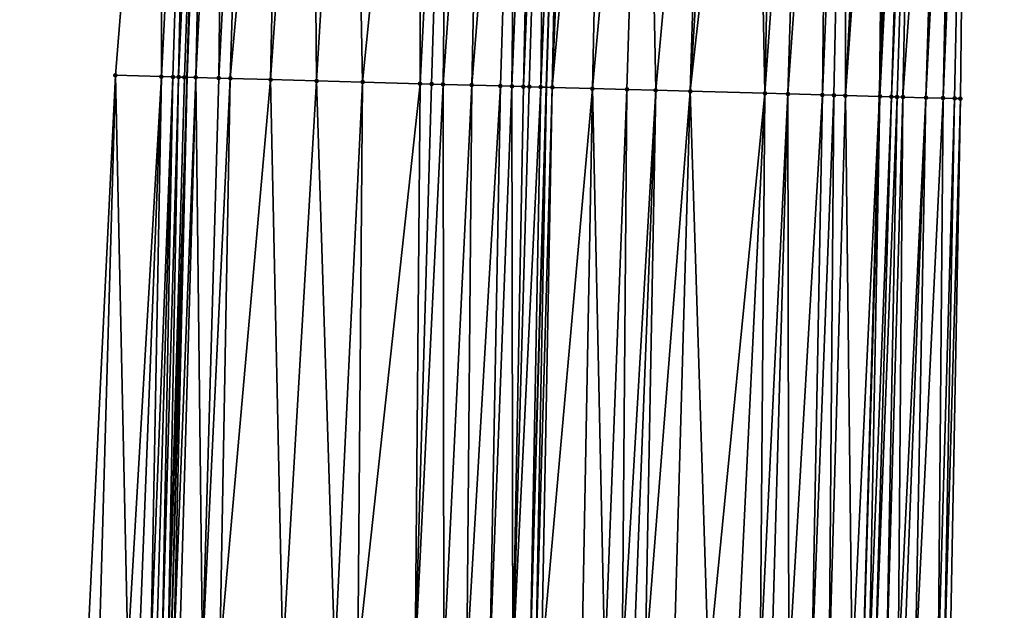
# Model space of a CAD drawing. Header units: feet. Extents: x 2004186 to 2014793, y 836912 to 864902.
# Tile 891 of 974: x 2004186 to 2004220, y 861144 to 861165. Entities that reach past the tile are written whole.
import ezdxf

# ---------------------------------------------------------------- set-up
doc = ezdxf.new("R2010")
doc.units = ezdxf.units.FT
doc.header["$LTSCALE"] = 100
doc.header["$MEASUREMENT"] = 0
for name, color, linetype, lineweight in [('EP_Travel Lane', 5, 'Continuous', 40), ('GPL_Skip Line', 2, 'Continuous', 40), ('Road Shots', 4, 'Continuous', 200), ('Road X-Section', 30, 'Continuous', 13)]:
    doc.layers.add(name, color=color, linetype=linetype, lineweight=lineweight)
doc.layers.add('I-77 SB_MM21-27-Surface-Border', color=7, linetype='Continuous')
doc.layers.add('I-77 SB_MM21-27-Surface-TIN', color=7, linetype='Continuous')

msp = doc.modelspace()

# ---------------------------------------------------------------- linework, layer by layer
at = {"layer": 'EP_Travel Lane'}
for points in [[(2004188.350491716, 860922.342251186, 458.7091436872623), (2004188.217480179, 860942.5299093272, 459.1132109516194), (2004188.277446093, 860962.5266677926, 459.4701127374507), (2004188.337413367, 860982.5238797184, 459.8030662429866), (2004188.397376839, 861002.5198240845, 460.2029673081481), (2004188.549641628, 861022.6916883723, 460.62647474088), (2004188.870431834, 861042.6852360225, 461.0204127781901), (2004189.191227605, 861062.6791305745, 461.3969063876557), (2004189.512018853, 861082.6727431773, 461.787587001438), (2004189.900987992, 861102.8221645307, 462.1748306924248), (2004190.457242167, 861122.8108226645, 462.5558880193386), (2004191.013463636, 861142.7983055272, 462.9940529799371), (2004191.569679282, 861162.7855791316, 463.4423803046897), (2004192.16361443, 861182.8993244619, 463.8981019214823), (2004192.865485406, 861202.883431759, 464.2831902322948), (2004193.567376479, 861222.8681112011, 464.6402158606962), (2004194.269244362, 861242.852130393, 465.0296214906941)], [(2004212.463052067, 860922.6906974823, 457.8377808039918), (2004212.309389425, 860942.509159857, 458.2545775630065), (2004212.363620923, 860962.5054585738, 458.6362310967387), (2004212.417853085, 860982.5020026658, 459.0049167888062), (2004212.47208558, 861002.4986691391, 459.3671489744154), (2004212.611287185, 861022.3285991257, 459.7994372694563), (2004212.92620965, 861042.322114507, 460.1996562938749), (2004213.241133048, 861062.3156891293, 460.5968963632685), (2004213.556060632, 861082.3095294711, 460.9807662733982), (2004213.943923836, 861102.1552192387, 461.3803629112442), (2004214.511993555, 861122.1433622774, 461.7701255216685), (2004215.080044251, 861142.1308359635, 462.19241312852), (2004215.648104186, 861162.1186347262, 462.5989099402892), (2004216.258398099, 861181.9864827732, 463.0114498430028), (2004217.015752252, 861201.9677340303, 463.4314082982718), (2004217.773117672, 861221.9492825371, 463.8367978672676), (2004218.530487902, 861241.9309579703, 464.2359579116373)]]:
    msp.add_polyline3d(points, dxfattribs=at)
at = {"layer": 'GPL_Skip Line'}
msp.add_polyline3d([(2004200.960178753, 860922.5236459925, 458.2950397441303), (2004200.804459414, 860942.5187398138, 458.6819819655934), (2004200.835171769, 860962.5145782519, 459.0898582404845), (2004200.865886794, 860982.5121545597, 459.4059303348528), (2004200.896599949, 861002.5085132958, 459.786321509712), (2004201.023899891, 861022.5034788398, 460.196381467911), (2004201.339265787, 861042.4966912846, 460.6114757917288), (2004201.654640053, 861062.4904343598, 460.9998868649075), (2004201.970009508, 861082.4838724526, 461.4036342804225), (2004202.358246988, 861102.4760442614, 461.7903318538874), (2004202.926310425, 861122.4639662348, 462.1908363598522), (2004203.4943617, 861142.4514602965, 462.6121338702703), (2004204.062409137, 861162.4388192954, 463.0399943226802), (2004204.678962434, 861182.4244422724, 463.4734297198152), (2004205.450956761, 861202.4051672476, 463.8914655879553), (2004206.222968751, 861222.3863493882, 464.2870820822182), (2004206.99498146, 861242.3675501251, 464.6817865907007)], dxfattribs=at)
at = {"layer": 'I-77 SB_MM21-27-Surface-Border', "color": 3, "linetype": 'ByBlock', "lineweight": -2}
for points in [[(2004187.36158193, 860922.3280906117, 458.7383338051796), (2004187.404462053, 860942.5307491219, 459.1348138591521), (2004187.235176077, 860962.5278271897, 459.49343318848), (2004186.265890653, 860982.5258792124, 459.8655192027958), (2004186.296603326, 861002.5219244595, 460.2624634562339), (2004185.825628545, 861022.7329423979, 460.7126237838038), (2004185.741044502, 861042.7324830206, 461.1267337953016), (2004186.056421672, 861062.7264102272, 461.5058819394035), (2004186.371793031, 861082.7199690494, 461.9035657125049), (2004186.764258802, 861102.9092102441, 462.2768487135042), (2004187.332340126, 861122.8977616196, 462.6467693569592), (2004188.100307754, 861142.879471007, 463.073067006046), (2004189.068185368, 861162.8551716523, 463.5152458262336), (2004190.689037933, 861182.9555736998, 463.9335488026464), (2004191.660910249, 861202.9292785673, 464.3171883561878), (2004191.833385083, 861222.9340267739, 464.6931279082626), (2004193.804542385, 861242.8699143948, 465.037978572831)], [(2004219.985724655, 861241.8769193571, 464.1288523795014), (2004219.013869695, 861221.9036637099, 463.7231923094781), (2004219.041312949, 861201.8929332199, 463.2619491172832), (2004218.669069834, 861181.8980445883, 462.7811678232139), (2004218.456999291, 861162.0438829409, 462.3523632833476), (2004218.088867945, 861142.0507300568, 461.9299440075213), (2004217.520816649, 861122.0632352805, 461.5086812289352), (2004216.95273901, 861102.0748135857, 461.1324589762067), (2004216.768384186, 861082.2641143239, 460.7165829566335), (2004216.253030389, 861062.273246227, 460.3422266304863), (2004215.937656, 861042.2794953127, 459.9542062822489), (2004215.422310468, 861022.2891511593, 459.5534926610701), (2004215.096601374, 861002.4985356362, 459.1612570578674), (2004214.865888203, 860982.5023200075, 458.7895266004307), (2004213.835173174, 860962.5055086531, 458.514188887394), (2004213.604460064, 860942.5093327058, 458.1403691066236), (2004213.758822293, 860922.7103066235, 457.7464241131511)]]:
    msp.add_polyline3d(points, dxfattribs=at)
at = {"layer": 'I-77 SB_MM21-27-Surface-TIN', "color": 128, "linetype": 'ByBlock', "lineweight": -2}
for points in [[(2004190.689037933, 861182.9555736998, 463.9335488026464), (2004189.068185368, 861162.8551716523, 463.5152458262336), (2004190.66756821, 861162.8107246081, 463.4663077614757)], [(2004191.68831379, 861182.9175201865, 463.9063499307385), (2004190.689037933, 861182.9555736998, 463.9335488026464), (2004190.66756821, 861162.8107246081, 463.4663077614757)], [(2004191.68831379, 861182.9175201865, 463.9063499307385), (2004190.66756821, 861162.8107246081, 463.4663077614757), (2004191.067415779, 861162.7996782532, 463.4508950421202)], [(2004191.68831379, 861182.9175201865, 463.9063499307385), (2004191.067415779, 861162.7996782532, 463.4508950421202), (2004191.267338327, 861162.7941115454, 463.4453039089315)], [(2004191.68831379, 861182.9175201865, 463.9063499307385), (2004191.267338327, 861162.7941115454, 463.4453039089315), (2004192.16361443, 861182.8993244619, 463.8981019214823)], [(2004191.467259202, 861162.7884860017, 463.4425717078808), (2004192.16361443, 861182.8993244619, 463.8981019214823), (2004191.267338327, 861162.7941115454, 463.4453039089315)], [(2004191.467259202, 861162.7884860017, 463.4425717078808), (2004191.569679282, 861162.7855791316, 463.4423803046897), (2004192.16361443, 861182.8993244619, 463.8981019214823)], [(2004192.287874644, 861182.894567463, 463.8959456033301), (2004192.16361443, 861182.8993244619, 463.8981019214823), (2004191.569679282, 861162.7855791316, 463.4423803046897)], [(2004192.287874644, 861182.894567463, 463.8959456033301), (2004191.569679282, 861162.7855791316, 463.4423803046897), (2004191.867098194, 861162.7771378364, 463.4418244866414)], [(2004192.887435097, 861182.8716043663, 463.8860499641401), (2004192.287874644, 861182.894567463, 463.8959456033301), (2004191.867098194, 861162.7771378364, 463.4418244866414)], [(2004192.887435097, 861182.8716043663, 463.8860499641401), (2004191.867098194, 861162.7771378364, 463.4418244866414), (2004192.666782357, 861162.7546589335, 463.4297648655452)], [(2004193.686857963, 861182.8412179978, 463.8615229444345), (2004192.887435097, 861182.8716043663, 463.8860499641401), (2004192.666782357, 861162.7546589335, 463.4297648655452)], [(2004193.686857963, 861182.8412179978, 463.8615229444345), (2004192.666782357, 861162.7546589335, 463.4297648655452), (2004193.066626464, 861162.7434907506, 463.4202719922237)], [(2004194.88599711, 861182.7957639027, 463.8185799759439), (2004193.686857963, 861182.8412179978, 463.8615229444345), (2004193.066626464, 861162.7434907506, 463.4202719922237)], [(2004194.88599711, 861182.7957639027, 463.8185799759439), (2004193.066626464, 861162.7434907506, 463.4202719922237), (2004194.466089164, 861162.7046950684, 463.3728115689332)], [(2004195.885278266, 861182.7578475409, 463.7846551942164), (2004194.88599711, 861182.7957639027, 463.8185799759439), (2004194.466089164, 861162.7046950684, 463.3728115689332)], [(2004195.885278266, 861182.7578475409, 463.7846551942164), (2004194.466089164, 861162.7046950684, 463.3728115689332), (2004196.065471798, 861162.6602407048, 463.3242291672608)], [(2004197.284275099, 861182.7048478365, 463.733080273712), (2004195.885278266, 861182.7578475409, 463.7846551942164), (2004196.065471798, 861162.6602407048, 463.3242291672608)], [(2004197.284275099, 861182.7048478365, 463.733080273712), (2004196.065471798, 861162.6602407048, 463.3242291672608), (2004197.664856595, 861162.6158624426, 463.2719488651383)], [(2004199.68255044, 861182.6138632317, 463.650941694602), (2004197.284275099, 861182.7048478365, 463.733080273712), (2004197.664856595, 861162.6158624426, 463.2719488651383)], [(2004199.68255044, 861182.6138632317, 463.650941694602), (2004197.664856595, 861162.6158624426, 463.2719488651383), (2004199.664091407, 861162.5605238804, 463.2000742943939)], [(2004200.681836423, 861182.5760717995, 463.6108903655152), (2004199.68255044, 861182.6138632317, 463.650941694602), (2004199.664091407, 861162.5605238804, 463.2000742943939)], [(2004200.681836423, 861182.5760717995, 463.6108903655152), (2004199.664091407, 861162.5605238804, 463.2000742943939), (2004200.06394147, 861162.5495652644, 463.1803981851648)], [(2004200.681836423, 861182.5760717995, 463.6108903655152), (2004200.06394147, 861162.5495652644, 463.1803981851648), (2004200.463793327, 861162.538669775, 463.1576546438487)], [(2004201.880981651, 861182.530775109, 463.560228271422), (2004200.681836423, 861182.5760717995, 463.6108903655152), (2004200.463793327, 861162.538669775, 463.1576546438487)], [(2004201.880981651, 861182.530775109, 463.560228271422), (2004200.463793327, 861162.538669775, 463.1576546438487), (2004201.46341363, 861162.5111024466, 463.1167632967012)], [(2004203.080119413, 861182.4852851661, 463.5190432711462), (2004201.880981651, 861182.530775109, 463.560228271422), (2004201.46341363, 861162.5111024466, 463.1167632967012)], [(2004203.080119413, 861182.4852851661, 463.5190432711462), (2004201.46341363, 861162.5111024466, 463.1167632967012), (2004202.463031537, 861162.4834507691, 463.0799706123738)], [(2004203.080119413, 861182.4852851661, 463.5190432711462), (2004202.463031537, 861162.4834507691, 463.0799706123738), (2004202.862879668, 861162.4724241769, 463.0635975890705)], [(2004203.679690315, 861182.4625924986, 463.4958857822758), (2004203.080119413, 861182.4852851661, 463.5190432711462), (2004202.862879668, 861162.4724241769, 463.0635975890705)], [(2004203.679690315, 861182.4625924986, 463.4958857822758), (2004202.862879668, 861162.4724241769, 463.0635975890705), (2004203.262725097, 861162.4613025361, 463.0518431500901)], [(2004204.079400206, 861182.4473594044, 463.4855794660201), (2004203.679690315, 861182.4625924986, 463.4958857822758), (2004203.262725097, 861162.4613025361, 463.0518431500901)], [(2004204.079400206, 861182.4473594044, 463.4855794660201), (2004203.262725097, 861162.4613025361, 463.0518431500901), (2004203.462646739, 861162.4557039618, 463.0478004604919)], [(2004204.079400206, 861182.4473594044, 463.4855794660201), (2004203.462646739, 861162.4557039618, 463.0478004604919), (2004203.862486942, 861162.4443983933, 463.0449834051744)], [(2004204.079400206, 861182.4473594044, 463.4855794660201), (2004203.862486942, 861162.4443983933, 463.0449834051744), (2004204.678962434, 861182.4244422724, 463.4734297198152)], [(2004203.862486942, 861162.4443983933, 463.0449834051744), (2004204.062409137, 861162.4388192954, 463.0399943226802), (2004204.678962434, 861182.4244422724, 463.4734297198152)], [(2004204.262331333, 861162.4332401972, 463.0350052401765), (2004204.678962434, 861182.4244422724, 463.4734297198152), (2004204.062409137, 861162.4388192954, 463.0399943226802)], [(2004205.078675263, 861182.4092851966, 463.459395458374), (2004204.678962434, 861182.4244422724, 463.4734297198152), (2004204.262331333, 861162.4332401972, 463.0350052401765)], [(2004206.07795992, 861182.3714594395, 463.4210274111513), (2004205.078675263, 861182.4092851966, 463.459395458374), (2004204.262331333, 861162.4332401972, 463.0350052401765)], [(2004206.07795992, 861182.3714594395, 463.4210274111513), (2004204.262331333, 861162.4332401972, 463.0350052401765), (2004205.661794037, 861162.3944446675, 462.9875374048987)], [(2004207.476960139, 861182.3185473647, 463.3651551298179), (2004206.07795992, 861182.3714594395, 463.4210274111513), (2004205.661794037, 861162.3944446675, 462.9875374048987)], [(2004207.476960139, 861182.3185473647, 463.3651551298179), (2004205.661794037, 861162.3944446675, 462.9875374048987), (2004206.861337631, 861162.3613367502, 462.939785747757)], [(2004207.476960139, 861182.3185473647, 463.3651551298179), (2004206.861337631, 861162.3613367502, 462.939785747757), (2004207.860953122, 861162.3336000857, 462.9071227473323)], [(2004209.675380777, 861182.2351855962, 463.287861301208), (2004207.476960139, 861182.3185473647, 463.3651551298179), (2004207.860953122, 861162.3336000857, 462.9071227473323)], [(2004209.675380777, 861182.2351855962, 463.287861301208), (2004207.860953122, 861162.3336000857, 462.9071227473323), (2004209.060495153, 861162.3004371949, 462.862042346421)], [(2004210.274950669, 861182.2124667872, 463.2659858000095), (2004209.675380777, 861182.2351855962, 463.287861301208), (2004209.060495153, 861162.3004371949, 462.862042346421)], [(2004211.274229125, 861182.1744805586, 463.2354872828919), (2004210.274950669, 861182.2124667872, 463.2659858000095), (2004209.060495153, 861162.3004371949, 462.862042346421)], [(2004211.274229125, 861182.1744805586, 463.2354872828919), (2004209.060495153, 861162.3004371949, 462.862042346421), (2004211.659497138, 861162.2283820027, 462.7741964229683)], [(2004212.073656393, 861182.1442081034, 463.2053739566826), (2004211.274229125, 861182.1744805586, 463.2354872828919), (2004211.659497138, 861162.2283820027, 462.7741964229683)], [(2004213.072941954, 861182.1064057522, 463.1658580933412), (2004212.073656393, 861182.1442081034, 463.2053739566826), (2004211.659497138, 861162.2283820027, 462.7741964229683)], [(2004213.072941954, 861182.1064057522, 463.1658580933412), (2004211.659497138, 861162.2283820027, 462.7741964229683), (2004212.459190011, 861162.2062095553, 462.7472455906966)], [(2004213.872367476, 861182.0760881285, 463.1379598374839), (2004213.072941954, 861182.1064057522, 463.1658580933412), (2004212.459190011, 861162.2062095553, 462.7472455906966)], [(2004213.872367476, 861182.0760881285, 463.1379598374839), (2004212.459190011, 861162.2062095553, 462.7472455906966), (2004213.658732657, 861162.1730682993, 462.7011139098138)], [(2004214.471941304, 861182.0534711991, 463.1110881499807), (2004213.872367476, 861182.0760881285, 463.1379598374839), (2004213.658732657, 861162.1730682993, 462.7011139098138)], [(2004214.471941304, 861182.0534711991, 463.1110881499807), (2004213.658732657, 861162.1730682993, 462.7011139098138), (2004214.058579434, 861162.1619940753, 462.6870554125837)], [(2004214.471941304, 861182.0534711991, 463.1110881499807), (2004214.058579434, 861162.1619940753, 462.6870554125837), (2004214.458428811, 861162.1510113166, 462.6685524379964)], [(2004215.471235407, 861182.0158899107, 463.0607313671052), (2004214.471941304, 861182.0534711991, 463.1110881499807), (2004214.458428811, 861162.1510113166, 462.6685524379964)], [(2004215.870954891, 861182.0009050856, 463.0382499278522), (2004215.471235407, 861182.0158899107, 463.0607313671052), (2004214.458428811, 861162.1510113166, 462.6685524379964)], [(2004215.870954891, 861182.0009050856, 463.0382499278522), (2004214.458428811, 861162.1510113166, 462.6685524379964), (2004215.648104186, 861162.1186347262, 462.5989099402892)], [(2004215.870954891, 861182.0009050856, 463.0382499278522), (2004215.648104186, 861162.1186347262, 462.5989099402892), (2004216.258398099, 861181.9864827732, 463.0114498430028)], [(2004216.270678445, 861181.9860256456, 463.0106003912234), (2004216.258398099, 861181.9864827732, 463.0114498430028), (2004215.648104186, 861162.1186347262, 462.5989099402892)], [(2004216.270678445, 861181.9860256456, 463.0106003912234), (2004215.648104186, 861162.1186347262, 462.5989099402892), (2004215.657985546, 861162.1183658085, 462.5983314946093)], [(2004216.670406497, 861181.9712625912, 462.9772433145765), (2004216.270678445, 861181.9860256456, 463.0106003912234), (2004215.657985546, 861162.1183658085, 462.5983314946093)], [(2004216.670406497, 861181.9712625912, 462.9772433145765), (2004215.657985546, 861162.1183658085, 462.5983314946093), (2004216.057837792, 861162.107484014, 462.5749225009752)], [(2004216.870272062, 861181.9639208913, 462.9586116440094), (2004216.670406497, 861181.9712625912, 462.9772433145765), (2004216.057837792, 861162.107484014, 462.5749225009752)], [(2004216.870272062, 861181.9639208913, 462.9586116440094), (2004216.057837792, 861162.107484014, 462.5749225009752), (2004216.257765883, 861162.1021123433, 462.5598541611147)], [(2004216.870272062, 861181.9639208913, 462.9586116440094), (2004216.257765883, 861162.1021123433, 462.5598541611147), (2004216.457695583, 861162.0967973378, 462.5420323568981)], [(2004217.869610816, 861181.9274952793, 462.8515804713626), (2004216.870272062, 861181.9639208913, 462.9586116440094), (2004216.457695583, 861162.0967973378, 462.5420323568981)], [(2004217.869610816, 861181.9274952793, 462.8515804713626), (2004216.457695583, 861162.0967973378, 462.5420323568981), (2004217.257422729, 861162.0758308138, 462.4564835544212)], [(2004218.269342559, 861181.9128277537, 462.8135386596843), (2004217.869610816, 861181.9274952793, 462.8515804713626), (2004217.257422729, 861162.0758308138, 462.4564835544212)], [(2004218.269342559, 861181.9128277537, 462.8135386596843), (2004217.257422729, 861162.0758308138, 462.4564835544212), (2004217.857212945, 861162.0599249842, 462.4011139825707)], [(2004218.269342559, 861181.9128277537, 462.8135386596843), (2004217.857212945, 861162.0599249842, 462.4011139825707), (2004218.469206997, 861181.90545687, 462.7963381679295)], [(2004218.469206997, 861181.90545687, 462.7963381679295), (2004217.857212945, 861162.0599249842, 462.4011139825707), (2004218.669069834, 861181.8980445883, 462.7811678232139)], [(2004218.669069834, 861181.8980445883, 462.7811678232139), (2004217.857212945, 861162.0599249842, 462.4011139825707), (2004218.257071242, 861162.0492560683, 462.3673608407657)], [(2004218.669069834, 861181.8980445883, 462.7811678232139), (2004218.257071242, 861162.0492560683, 462.3673608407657), (2004218.456999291, 861162.0438829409, 462.3523632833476)], [(2004189.068185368, 861162.8551716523, 463.5152458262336), (2004188.100307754, 861142.879471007, 463.073067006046), (2004188.50015523, 861142.86842134, 463.057815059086)], [(2004189.068185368, 861162.8551716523, 463.5152458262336), (2004188.50015523, 861142.86842134, 463.057815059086), (2004189.499766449, 861142.84053439, 463.0324542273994)], [(2004190.66756821, 861162.8107246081, 463.4663077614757), (2004189.068185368, 861162.8551716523, 463.5152458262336), (2004189.499766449, 861142.84053439, 463.0324542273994)], [(2004190.66756821, 861162.8107246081, 463.4663077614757), (2004189.499766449, 861142.84053439, 463.0324542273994), (2004189.899609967, 861142.8293454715, 463.0239687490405)], [(2004190.66756821, 861162.8107246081, 463.4663077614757), (2004189.899609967, 861142.8293454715, 463.0239687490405), (2004190.299458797, 861142.8183434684, 463.006400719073)], [(2004191.067415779, 861162.7996782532, 463.4508950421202), (2004190.66756821, 861162.8107246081, 463.4663077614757), (2004190.299458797, 861142.8183434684, 463.006400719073)], [(2004191.067415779, 861162.7996782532, 463.4508950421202), (2004190.299458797, 861142.8183434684, 463.006400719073), (2004190.499384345, 861142.8128823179, 462.9956802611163)], [(2004191.067415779, 861162.7996782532, 463.4508950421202), (2004190.499384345, 861142.8128823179, 462.9956802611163), (2004190.699307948, 861142.8073527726, 462.9882832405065)], [(2004191.267338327, 861162.7941115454, 463.4453039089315), (2004191.067415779, 861162.7996782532, 463.4508950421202), (2004190.699307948, 861142.8073527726, 462.9882832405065)], [(2004191.267338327, 861162.7941115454, 463.4453039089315), (2004190.699307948, 861142.8073527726, 462.9882832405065), (2004190.899225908, 861142.801624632, 462.9905363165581)], [(2004191.467259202, 861162.7884860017, 463.4425717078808), (2004191.267338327, 861162.7941115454, 463.4453039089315), (2004190.899225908, 861142.801624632, 462.9905363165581)], [(2004191.467259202, 861162.7884860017, 463.4425717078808), (2004190.899225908, 861142.801624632, 462.9905363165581), (2004191.569679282, 861162.7855791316, 463.4423803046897)], [(2004190.899225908, 861142.801624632, 462.9905363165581), (2004191.013463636, 861142.7983055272, 462.9940529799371), (2004191.569679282, 861162.7855791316, 463.4423803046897)], [(2004191.099141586, 861142.7958162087, 462.9966904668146), (2004191.569679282, 861162.7855791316, 463.4423803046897), (2004191.013463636, 861142.7983055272, 462.9940529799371)], [(2004191.867098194, 861162.7771378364, 463.4418244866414), (2004191.569679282, 861162.7855791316, 463.4423803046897), (2004191.099141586, 861142.7958162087, 462.9966904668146)], [(2004191.867098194, 861162.7771378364, 463.4418244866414), (2004191.099141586, 861142.7958162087, 462.9966904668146), (2004191.299059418, 861142.7900835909, 462.9991610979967)], [(2004191.867098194, 861162.7771378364, 463.4418244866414), (2004191.299059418, 861142.7900835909, 462.9991610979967), (2004192.098743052, 861142.7675860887, 462.9880048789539)], [(2004192.666782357, 861162.7546589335, 463.4297648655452), (2004191.867098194, 861162.7771378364, 463.4418244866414), (2004192.098743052, 861142.7675860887, 462.9880048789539)], [(2004193.066626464, 861162.7434907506, 463.4202719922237), (2004192.666782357, 861162.7546589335, 463.4297648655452), (2004192.098743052, 861142.7675860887, 462.9880048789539)], [(2004193.066626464, 861162.7434907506, 463.4202719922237), (2004192.098743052, 861142.7675860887, 462.9880048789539), (2004192.698509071, 861142.7508288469, 462.9740066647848)], [(2004194.466089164, 861162.7046950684, 463.3728115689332), (2004193.066626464, 861162.7434907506, 463.4202719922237), (2004192.698509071, 861142.7508288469, 462.9740066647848)], [(2004194.466089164, 861162.7046950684, 463.3728115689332), (2004192.698509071, 861142.7508288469, 462.9740066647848), (2004194.897663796, 861142.6898308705, 462.9010447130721)], [(2004196.065471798, 861162.6602407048, 463.3242291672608), (2004194.466089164, 861162.7046950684, 463.3728115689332), (2004194.897663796, 861142.6898308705, 462.9010447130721)], [(2004196.065471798, 861162.6602407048, 463.3242291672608), (2004194.897663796, 861142.6898308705, 462.9010447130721), (2004196.696971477, 861142.6398977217, 462.8425980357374)], [(2004197.664856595, 861162.6158624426, 463.2719488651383), (2004196.065471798, 861162.6602407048, 463.3242291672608), (2004196.696971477, 861142.6398977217, 462.8425980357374)], [(2004197.664856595, 861162.6158624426, 463.2719488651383), (2004196.696971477, 861142.6398977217, 462.8425980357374), (2004197.496663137, 861142.6176826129, 462.8177198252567)], [(2004199.664091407, 861162.5605238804, 463.2000742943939), (2004197.664856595, 861162.6158624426, 463.2719488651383), (2004197.496663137, 861142.6176826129, 462.8177198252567)], [(2004199.664091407, 861162.5605238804, 463.2000742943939), (2004197.496663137, 861142.6176826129, 462.8177198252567), (2004199.495897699, 861142.5623352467, 462.7462721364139)], [(2004200.06394147, 861162.5495652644, 463.1803981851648), (2004199.664091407, 861162.5605238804, 463.2000742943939), (2004199.495897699, 861142.5623352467, 462.7462721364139)], [(2004200.463793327, 861162.538669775, 463.1576546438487), (2004200.06394147, 861162.5495652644, 463.1803981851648), (2004199.495897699, 861142.5623352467, 462.7462721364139)], [(2004200.463793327, 861162.538669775, 463.1576546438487), (2004199.495897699, 861142.5623352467, 462.7462721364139), (2004200.495514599, 861142.5346481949, 462.7111979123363)], [(2004201.46341363, 861162.5111024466, 463.1167632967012), (2004200.463793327, 861162.538669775, 463.1576546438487), (2004200.495514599, 861142.5346481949, 462.7111979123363)], [(2004201.46341363, 861162.5111024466, 463.1167632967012), (2004200.495514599, 861142.5346481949, 462.7111979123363), (2004201.295208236, 861142.5125026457, 462.6829396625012)], [(2004202.463031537, 861162.4834507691, 463.0799706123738), (2004201.46341363, 861162.5111024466, 463.1167632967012), (2004201.295208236, 861142.5125026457, 462.6829396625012)], [(2004202.463031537, 861162.4834507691, 463.0799706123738), (2004201.295208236, 861142.5125026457, 462.6829396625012), (2004202.094902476, 861142.4903782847, 462.6536518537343)], [(2004202.862879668, 861162.4724241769, 463.0635975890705), (2004202.463031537, 861162.4834507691, 463.0799706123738), (2004202.094902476, 861142.4903782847, 462.6536518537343)], [(2004202.862879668, 861162.4724241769, 463.0635975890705), (2004202.094902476, 861142.4903782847, 462.6536518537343), (2004202.894595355, 861142.4682060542, 462.626690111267)], [(2004203.262725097, 861162.4613025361, 463.0518431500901), (2004202.862879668, 861162.4724241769, 463.0635975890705), (2004202.894595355, 861142.4682060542, 462.626690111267)], [(2004203.462646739, 861162.4557039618, 463.0478004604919), (2004203.262725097, 861162.4613025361, 463.0518431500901), (2004202.894595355, 861142.4682060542, 462.626690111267)], [(2004203.862486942, 861162.4443983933, 463.0449834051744), (2004203.462646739, 861162.4557039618, 463.0478004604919), (2004202.894595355, 861142.4682060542, 462.626690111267)], [(2004203.862486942, 861162.4443983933, 463.0449834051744), (2004202.894595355, 861142.4682060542, 462.626690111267), (2004203.4943617, 861142.4514602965, 462.6121338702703)], [(2004203.862486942, 861162.4443983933, 463.0449834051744), (2004203.4943617, 861142.4514602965, 462.6121338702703), (2004204.062409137, 861162.4388192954, 463.0399943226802)], [(2004203.694283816, 861142.4458783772, 462.6072817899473), (2004204.062409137, 861162.4388192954, 463.0399943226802), (2004203.4943617, 861142.4514602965, 462.6121338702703)], [(2004204.262331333, 861162.4332401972, 463.0350052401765), (2004204.062409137, 861162.4388192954, 463.0399943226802), (2004203.694283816, 861142.4458783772, 462.6072817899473)], [(2004204.262331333, 861162.4332401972, 463.0350052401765), (2004203.694283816, 861142.4458783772, 462.6072817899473), (2004203.894205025, 861142.4402646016, 462.6039776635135)], [(2004205.661794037, 861162.3944446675, 462.9875374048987), (2004204.262331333, 861162.4332401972, 463.0350052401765), (2004203.894205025, 861142.4402646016, 462.6039776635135)], [(2004205.661794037, 861162.3944446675, 462.9875374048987), (2004203.894205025, 861142.4402646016, 462.6039776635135), (2004205.293666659, 861142.4014313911, 462.5583401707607)], [(2004205.661794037, 861162.3944446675, 462.9875374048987), (2004205.293666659, 861142.4014313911, 462.5583401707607), (2004206.093361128, 861142.3793151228, 462.5286591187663)], [(2004206.861337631, 861162.3613367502, 462.939785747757), (2004205.661794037, 861162.3944446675, 462.9875374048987), (2004206.093361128, 861142.3793151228, 462.5286591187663)], [(2004206.861337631, 861162.3613367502, 462.939785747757), (2004206.093361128, 861142.3793151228, 462.5286591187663), (2004206.693133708, 861142.3627887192, 462.5034440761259)], [(2004207.860953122, 861162.3336000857, 462.9071227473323), (2004206.861337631, 861162.3613367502, 462.939785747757), (2004206.693133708, 861142.3627887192, 462.5034440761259)], [(2004207.860953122, 861162.3336000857, 462.9071227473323), (2004206.693133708, 861142.3627887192, 462.5034440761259), (2004207.092982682, 861142.3517917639, 462.4856307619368)], [(2004207.860953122, 861162.3336000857, 462.9071227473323), (2004207.092982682, 861142.3517917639, 462.4856307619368), (2004207.492829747, 861142.3407276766, 462.4710795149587)], [(2004209.060495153, 861162.3004371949, 462.862042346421), (2004207.860953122, 861162.3336000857, 462.9071227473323), (2004207.492829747, 861142.3407276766, 462.4710795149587)], [(2004209.060495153, 861162.3004371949, 462.862042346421), (2004207.492829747, 861142.3407276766, 462.4710795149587), (2004208.492441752, 861142.3128683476, 462.4443765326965)], [(2004209.060495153, 861162.3004371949, 462.862042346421), (2004208.492441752, 861142.3128683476, 462.4443765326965), (2004209.691977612, 861142.2794883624, 462.4098445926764)], [(2004211.659497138, 861162.2283820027, 462.7741964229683), (2004209.060495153, 861162.3004371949, 462.862042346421), (2004209.691977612, 861142.2794883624, 462.4098445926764)], [(2004211.659497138, 861162.2283820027, 462.7741964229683), (2004209.691977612, 861142.2794883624, 462.4098445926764), (2004210.691589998, 861142.2516424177, 462.3824912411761)], [(2004211.659497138, 861162.2283820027, 462.7741964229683), (2004210.691589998, 861142.2516424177, 462.3824912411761), (2004211.491283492, 861142.2294918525, 462.354476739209)], [(2004212.459190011, 861162.2062095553, 462.7472455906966), (2004211.659497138, 861162.2283820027, 462.7741964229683), (2004211.491283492, 861142.2294918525, 462.354476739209)], [(2004212.459190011, 861162.2062095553, 462.7472455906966), (2004211.491283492, 861142.2294918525, 462.354476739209), (2004211.891131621, 861142.218465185, 462.3381071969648)], [(2004212.459190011, 861162.2062095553, 462.7472455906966), (2004211.891131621, 861142.218465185, 462.3381071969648), (2004212.49089905, 861142.2017575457, 462.3216987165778)], [(2004213.658732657, 861162.1730682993, 462.7011139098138), (2004212.459190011, 861162.2062095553, 462.7472455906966), (2004212.49089905, 861142.2017575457, 462.3216987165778)], [(2004213.658732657, 861162.1730682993, 462.7011139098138), (2004212.49089905, 861142.2017575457, 462.3216987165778), (2004213.290593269, 861142.179632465, 462.292445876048)], [(2004214.058579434, 861162.1619940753, 462.6870554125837), (2004213.658732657, 861162.1730682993, 462.7011139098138), (2004213.290593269, 861142.179632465, 462.292445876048)], [(2004214.058579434, 861162.1619940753, 462.6870554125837), (2004213.290593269, 861142.179632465, 462.292445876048), (2004213.890366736, 861142.1631372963, 462.2657130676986)], [(2004214.458428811, 861162.1510113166, 462.6685524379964), (2004214.058579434, 861162.1619940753, 462.6870554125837), (2004213.890366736, 861142.1631372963, 462.2657130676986)], [(2004214.458428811, 861162.1510113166, 462.6685524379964), (2004213.890366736, 861142.1631372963, 462.2657130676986), (2004214.690069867, 861142.1413257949, 462.2212228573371)], [(2004214.458428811, 861162.1510113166, 462.6685524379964), (2004214.690069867, 861142.1413257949, 462.2212228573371), (2004215.648104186, 861162.1186347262, 462.5989099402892)], [(2004214.690069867, 861142.1413257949, 462.2212228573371), (2004215.080044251, 861142.1308359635, 462.19241312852), (2004215.648104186, 861162.1186347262, 462.5989099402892)], [(2004215.657985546, 861162.1183658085, 462.5983314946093), (2004215.648104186, 861162.1186347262, 462.5989099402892), (2004215.080044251, 861142.1308359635, 462.19241312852)], [(2004215.657985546, 861162.1183658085, 462.5983314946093), (2004215.080044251, 861142.1308359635, 462.19241312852), (2004215.289853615, 861142.1251923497, 462.1769132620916)], [(2004216.057837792, 861162.107484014, 462.5749225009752), (2004215.657985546, 861162.1183658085, 462.5983314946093), (2004215.289853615, 861142.1251923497, 462.1769132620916)], [(2004216.057837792, 861162.107484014, 462.5749225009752), (2004215.289853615, 861142.1251923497, 462.1769132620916), (2004215.489782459, 861142.1198472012, 462.1605560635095)], [(2004216.257765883, 861162.1021123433, 462.5598541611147), (2004216.057837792, 861162.107484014, 462.5749225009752), (2004215.489782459, 861142.1198472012, 462.1605560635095)], [(2004216.257765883, 861162.1021123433, 462.5598541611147), (2004215.489782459, 861142.1198472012, 462.1605560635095), (2004215.889644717, 861142.1093176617, 462.1200301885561)], [(2004216.457695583, 861162.0967973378, 462.5420323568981), (2004216.257765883, 861162.1021123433, 462.5598541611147), (2004215.889644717, 861142.1093176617, 462.1200301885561)], [(2004216.457695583, 861162.0967973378, 462.5420323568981), (2004215.889644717, 861142.1093176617, 462.1200301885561), (2004216.289508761, 861142.0988510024, 462.0764488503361)], [(2004217.257422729, 861162.0758308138, 462.4564835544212), (2004216.457695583, 861162.0967973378, 462.5420323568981), (2004216.289508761, 861142.0988510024, 462.0764488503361)], [(2004217.257422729, 861162.0758308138, 462.4564835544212), (2004216.289508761, 861142.0988510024, 462.0764488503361), (2004216.489439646, 861142.0935776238, 462.0566042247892)], [(2004217.257422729, 861162.0758308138, 462.4564835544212), (2004216.489439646, 861142.0935776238, 462.0566042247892), (2004216.889297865, 861142.0829060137, 462.0229818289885)], [(2004217.857212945, 861162.0599249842, 462.4011139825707), (2004217.257422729, 861162.0758308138, 462.4564835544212), (2004216.889297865, 861142.0829060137, 462.0229818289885)], [(2004217.857212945, 861162.0599249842, 462.4011139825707), (2004216.889297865, 861142.0829060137, 462.0229818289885), (2004217.689012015, 861142.0614822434, 461.9596510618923)], [(2004217.857212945, 861162.0599249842, 462.4011139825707), (2004217.689012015, 861142.0614822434, 461.9596510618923), (2004218.257071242, 861162.0492560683, 462.3673608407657)], [(2004218.257071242, 861162.0492560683, 462.3673608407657), (2004217.689012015, 861142.0614822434, 461.9596510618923), (2004217.888939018, 861142.0560722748, 461.9464435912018)], [(2004218.257071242, 861162.0492560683, 462.3673608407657), (2004217.888939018, 861142.0560722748, 461.9464435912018), (2004218.456999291, 861162.0438829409, 462.3523632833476)], [(2004218.456999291, 861162.0438829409, 462.3523632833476), (2004217.888939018, 861142.0560722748, 461.9464435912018), (2004218.088867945, 861142.0507300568, 461.9299440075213)]]:
    msp.add_3dface(points, dxfattribs=at)
at = {"layer": 'Road Shots', "lineweight": 100}
for p in [(2004189.068185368, 861162.8551716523, 463.5152458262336), (2004190.66756821, 861162.8107246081, 463.4663077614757), (2004191.067415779, 861162.7996782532, 463.4508950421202), (2004191.267338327, 861162.7941115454, 463.4453039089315), (2004191.467259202, 861162.7884860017, 463.4425717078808), (2004191.867098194, 861162.7771378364, 463.4418244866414), (2004192.666782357, 861162.7546589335, 463.4297648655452), (2004193.066626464, 861162.7434907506, 463.4202719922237), (2004194.466089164, 861162.7046950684, 463.3728115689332), (2004196.065471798, 861162.6602407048, 463.3242291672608), (2004197.664856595, 861162.6158624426, 463.2719488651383), (2004199.664091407, 861162.5605238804, 463.2000742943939), (2004200.06394147, 861162.5495652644, 463.1803981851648), (2004200.463793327, 861162.538669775, 463.1576546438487), (2004201.46341363, 861162.5111024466, 463.1167632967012), (2004202.463031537, 861162.4834507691, 463.0799706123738), (2004202.862879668, 861162.4724241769, 463.0635975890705), (2004203.262725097, 861162.4613025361, 463.0518431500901), (2004203.462646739, 861162.4557039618, 463.0478004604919), (2004203.862486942, 861162.4443983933, 463.0449834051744), (2004204.262331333, 861162.4332401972, 463.0350052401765), (2004205.661794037, 861162.3944446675, 462.9875374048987), (2004206.861337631, 861162.3613367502, 462.939785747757), (2004207.860953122, 861162.3336000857, 462.9071227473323), (2004209.060495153, 861162.3004371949, 462.862042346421), (2004211.659497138, 861162.2283820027, 462.7741964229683), (2004212.459190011, 861162.2062095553, 462.7472455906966), (2004213.658732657, 861162.1730682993, 462.7011139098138), (2004214.058579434, 861162.1619940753, 462.6870554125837), (2004214.458428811, 861162.1510113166, 462.6685524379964), (2004215.657985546, 861162.1183658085, 462.5983314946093), (2004216.057837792, 861162.107484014, 462.5749225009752), (2004216.257765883, 861162.1021123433, 462.5598541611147), (2004216.457695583, 861162.0967973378, 462.5420323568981), (2004217.257422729, 861162.0758308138, 462.4564835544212), (2004217.857212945, 861162.0599249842, 462.4011139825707), (2004218.257071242, 861162.0492560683, 462.3673608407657), (2004218.456999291, 861162.0438829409, 462.3523632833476)]:
    msp.add_point(p, dxfattribs=at)
at = {"layer": 'Road X-Section', "extrusion": (0.02840283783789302, 0.9993846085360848, 0.02058356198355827), "elevation": 917567.1007964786, "flags": 128}
msp.add_lwpolyline([(-1978915.499277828, -18427.18810444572), (-1978917.099277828, -18427.23705288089), (-1978917.499277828, -18427.25246886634), (-1978917.699277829, -18427.25806118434), (-1978917.899277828, -18427.26079396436), (-1978918.299277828, -18427.26154134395), (-1978919.099277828, -18427.27360352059), (-1978919.499277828, -18427.28309840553), (-1978920.899277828, -18427.33056888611), (-1978922.499277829, -18427.37916158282), (-1978924.099277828, -18427.4314529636), (-1978926.099277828, -18427.50334276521), (-1978926.499277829, -18427.52302304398), (-1978926.899277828, -18427.54577140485), (-1978927.899277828, -18427.58667141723), (-1978928.899277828, -18427.62347189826), (-1978929.299277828, -18427.63984839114), (-1978929.699277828, -18427.651605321), (-1978929.899277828, -18427.65564886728), (-1978930.299277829, -18427.65846651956), (-1978930.699277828, -18427.66844679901), (-1978932.099277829, -18427.71592469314), (-1978933.299277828, -18427.76368646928), (-1978934.299277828, -18427.79635639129), (-1978935.499277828, -18427.84144634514), (-1978938.099277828, -18427.92931088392), (-1978938.899277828, -18427.95626742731), (-1978940.099277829, -18428.00240888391), (-1978940.499277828, -18428.01647036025), (-1978940.899277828, -18428.03497725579), (-1978942.099277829, -18428.10521307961), (-1978942.499277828, -18428.12862703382), (-1978942.699277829, -18428.1436985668), (-1978942.899277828, -18428.16152414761), (-1978943.699277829, -18428.24709107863), (-1978944.299277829, -18428.30247238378), (-1978944.699277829, -18428.33623267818), (-1978944.899277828, -18428.35123341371)], dxfattribs=at)

doc.saveas('drawing.dxf')
